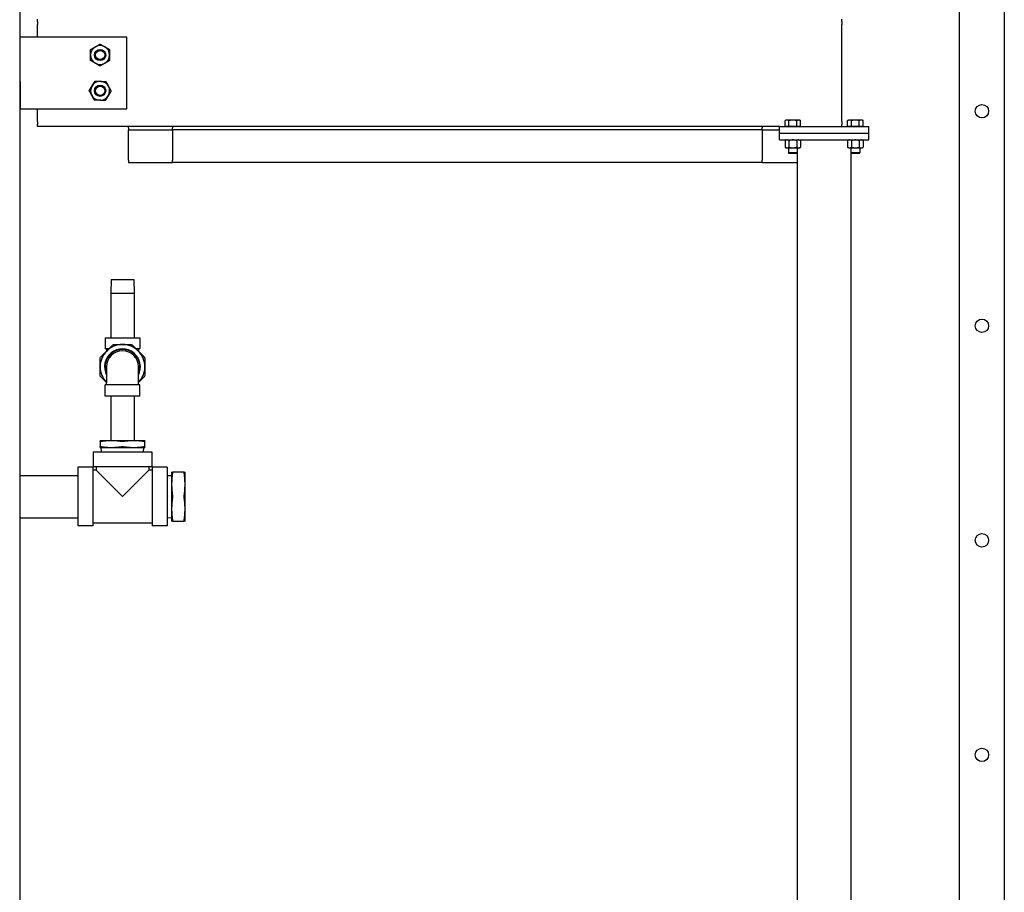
# Model space of a CAD drawing. Header units: inches. Extents: x 24 to 1128, y -58 to 748.
# Tile 506 of 656: x 727 to 782, y 221 to 269. Entities that reach past the tile are written whole.
import ezdxf

# ---------------------------------------------------------------- set-up
doc = ezdxf.new("R2010")
doc.units = ezdxf.units.IN
doc.header["$LTSCALE"] = 32
doc.header["$MEASUREMENT"] = 0
doc.layers.add('Visible (ANSI)', color=7, linetype='Continuous', lineweight=30)

msp = doc.modelspace()

# ---------------------------------------------------------------- linework, layer by layer
at = {"layer": 'Visible (ANSI)'}
for p, q in [((727.28063, 333.73367), (727.28063, 185.86817)), ((779.86063, 269.31317), (779.86063, 271.98367)), ((782.36063, 271.98367), (782.36063, 269.31317)), ((728.28063, 269.23765), (728.28063, 269.35867)), ((773.28063, 269.23765), (773.28063, 269.35867)), ((728.28063, 269.23765), (728.28063, 269.06851)), ((728.28063, 268.85257), (728.28063, 269.06851)), ((728.28063, 268.51427), (728.28063, 268.85257)), ((773.28063, 269.23765), (773.28063, 269.06851)), ((773.28063, 268.85257), (773.28063, 269.06851)), ((773.28063, 268.51427), (773.28063, 268.85257)), ((779.86063, 269.04801), (779.86063, 269.31317)), ((779.86063, 175.73367), (779.86063, 269.04801)), ((782.36063, 269.31317), (782.36063, 269.04801)), ((782.36063, 269.04801), (782.36063, 175.73367)), ((733.28063, 268.35867), (727.28063, 268.35867)), ((728.28063, 268.35867), (728.28063, 268.51427)), ((733.28063, 264.35867), (733.28063, 268.35867)), ((773.28063, 264.20307), (773.28063, 268.51427)), ((727.28063, 265.88367), (727.31063, 265.88367)), ((727.31063, 265.88367), (727.31063, 264.35867)), ((727.31063, 264.35867), (733.28063, 264.35867)), ((728.28063, 264.20307), (728.28063, 264.35867)), ((728.28063, 263.86477), (728.28063, 264.20307)), ((728.28063, 263.64883), (728.28063, 263.86477)), ((773.28063, 263.86477), (773.28063, 264.20307)), ((773.28063, 263.64883), (773.28063, 263.86477)), ((728.28063, 263.64883), (728.28063, 263.47968)), ((728.28063, 263.35867), (728.28063, 263.47968)), ((769.78063, 263.35867), (728.28063, 263.35867)), ((733.36063, 263.29067), (733.36063, 263.35867)), ((733.36063, 263.29067), (733.36063, 263.17067)), ((735.82063, 263.35867), (735.82063, 263.29067)), ((735.82063, 263.17067), (735.82063, 263.29067)), ((768.82063, 263.35867), (768.82063, 263.29067)), ((768.82063, 263.17067), (768.82063, 263.29067)), ((769.78063, 262.98367), (769.78063, 263.35867)), ((769.78063, 263.35867), (774.78063, 263.35867)), ((770.15563, 263.72267), (770.09762, 263.68918)), ((770.09762, 263.35867), (770.09762, 263.68918)), ((770.20587, 263.35867), (770.09762, 263.35867)), ((770.20587, 263.72267), (770.15563, 263.72267)), ((770.15563, 263.35867), (770.15563, 263.35867)), ((770.53063, 263.72267), (770.20587, 263.72267)), ((770.31413, 263.35867), (770.20587, 263.35867)), ((770.31413, 263.35867), (770.31413, 263.68918)), ((770.53063, 263.35867), (770.31413, 263.35867)), ((770.85539, 263.72267), (770.53063, 263.72267)), ((770.74714, 263.35867), (770.53063, 263.35867)), ((770.74714, 263.35867), (770.74714, 263.68918)), ((770.85539, 263.35867), (770.74714, 263.35867)), ((770.90563, 263.72267), (770.85539, 263.72267)), ((770.96365, 263.35867), (770.85539, 263.35867)), ((770.90563, 263.72267), (770.96365, 263.68918)), ((770.90563, 263.35867), (770.90563, 263.35867)), ((770.96365, 263.35867), (770.96365, 263.68918)), ((773.28063, 263.64883), (773.28063, 263.47968)), ((773.28063, 263.35867), (773.28063, 263.47968)), ((773.65563, 263.72267), (773.59762, 263.68918)), ((773.59762, 263.35867), (773.59762, 263.68918)), ((773.70587, 263.35867), (773.59762, 263.35867)), ((773.70587, 263.72267), (773.65563, 263.72267)), ((773.65563, 263.35867), (773.65563, 263.35867)), ((774.03063, 263.72267), (773.70587, 263.72267)), ((773.81413, 263.35867), (773.70587, 263.35867)), ((773.81413, 263.35867), (773.81413, 263.68918)), ((774.03063, 263.35867), (773.81413, 263.35867)), ((774.35539, 263.72267), (774.03063, 263.72267)), ((774.24714, 263.35867), (774.03063, 263.35867)), ((774.24714, 263.35867), (774.24714, 263.68918)), ((774.35539, 263.35867), (774.24714, 263.35867)), ((774.40563, 263.72267), (774.35539, 263.72267)), ((774.46365, 263.35867), (774.35539, 263.35867)), ((774.40563, 263.72267), (774.46365, 263.68918)), ((774.40563, 263.35867), (774.40563, 263.35867)), ((774.46365, 263.35867), (774.46365, 263.68918)), ((774.78063, 262.98367), (774.78063, 263.35867)), ((733.36063, 263.17067), (735.82063, 263.17067)), ((733.36063, 262.92067), (733.36063, 263.17067)), ((733.36063, 261.47867), (733.36063, 262.92067)), ((768.82063, 263.17067), (735.82063, 263.17067)), ((735.82063, 263.17067), (735.82063, 262.92067)), ((735.82063, 262.92067), (735.82063, 261.47867)), ((768.82063, 263.17067), (768.82063, 262.92067)), ((768.82063, 263.17067), (769.78063, 263.17067)), ((768.82063, 262.92067), (768.82063, 261.47867)), ((769.78063, 262.98367), (774.78063, 262.98367)), ((769.78063, 262.98367), (774.78063, 262.98367)), ((769.78063, 262.60867), (769.78063, 262.98367)), ((774.78063, 262.60867), (774.78063, 262.98367)), ((769.78063, 262.60867), (774.78063, 262.60867)), ((770.15563, 262.60867), (770.09762, 262.57518)), ((770.09762, 262.57518), (770.09762, 262.20416)), ((770.15563, 262.17067), (770.09762, 262.20416)), ((770.31413, 262.57518), (770.31413, 262.20416)), ((770.74714, 262.57518), (770.74714, 262.20416)), ((770.90563, 262.60867), (770.96365, 262.57518)), ((770.90563, 262.17067), (770.96365, 262.20416)), ((770.96365, 262.57518), (770.96365, 262.20416)), ((773.65563, 262.60867), (773.59762, 262.57518)), ((773.59762, 262.57518), (773.59762, 262.20416)), ((773.65563, 262.17067), (773.59762, 262.20416)), ((773.81413, 262.57518), (773.81413, 262.20416)), ((774.24714, 262.57518), (774.24714, 262.20416)), ((774.40563, 262.60867), (774.46365, 262.57518)), ((774.40563, 262.17067), (774.46365, 262.20416)), ((774.46365, 262.57518), (774.46365, 262.20416)), ((770.15563, 262.17067), (770.20587, 262.17067)), ((770.20587, 262.17067), (770.53063, 262.17067)), ((770.28063, 262.17067), (770.28063, 261.90444)), ((770.28063, 261.90444), (770.78063, 261.90444)), ((770.32782, 261.85867), (770.28063, 261.90444)), ((770.73344, 261.85867), (770.32782, 261.85867)), ((770.53063, 262.17067), (770.85539, 262.17067)), ((770.73344, 261.85867), (770.78063, 261.90444)), ((770.78063, 262.17067), (770.78063, 261.90444)), ((770.78063, 261.90444), (770.78063, 173.60867)), ((770.85539, 262.17067), (770.90563, 262.17067)), ((773.65563, 262.17067), (773.70587, 262.17067)), ((773.70587, 262.17067), (774.03063, 262.17067)), ((773.78063, 262.17067), (773.78063, 261.90444)), ((773.78063, 261.90444), (774.28063, 261.90444)), ((773.82782, 261.85867), (773.78063, 261.90444)), ((773.78063, 261.90444), (773.78063, 173.60867)), ((774.23344, 261.85867), (773.82782, 261.85867)), ((774.03063, 262.17067), (774.35539, 262.17067)), ((774.23344, 261.85867), (774.28063, 261.90444)), ((774.28063, 262.17067), (774.28063, 261.90444)), ((774.35539, 262.17067), (774.40563, 262.17067)), ((733.36063, 261.47867), (733.36063, 261.35867)), ((733.36063, 261.35867), (735.82063, 261.35867)), ((735.82063, 261.35867), (735.82063, 261.47867)), ((768.82063, 261.35867), (735.82063, 261.35867)), ((768.82063, 261.35867), (768.82063, 261.47867)), ((768.82063, 261.35867), (770.78063, 261.35867)), ((732.39277, 254.79996), (732.37313, 254.04996)), ((732.39277, 254.79996), (733.66849, 254.79996)), ((733.66849, 254.79996), (733.68813, 254.04996)), ((732.37313, 254.04996), (733.68813, 254.04996)), ((732.37313, 254.04996), (732.37313, 251.54996)), ((733.68813, 254.04996), (733.68813, 251.54996)), ((732.05563, 251.54996), (734.00563, 251.54996)), ((732.05563, 251.54996), (732.05563, 250.92996)), ((734.00563, 251.54996), (734.00563, 250.92996)), ((732.27287, 250.92996), (732.05563, 250.92996)), ((732.14063, 250.92996), (732.14063, 250.79772)), ((734.00563, 250.92996), (733.7884, 250.92996)), ((733.92063, 250.92996), (733.92063, 250.79772)), ((732.14063, 249.92496), (732.14063, 249.03996)), ((733.92063, 249.03996), (733.92063, 249.92496)), ((732.14063, 248.90996), (732.14063, 249.03996)), ((733.92063, 248.90996), (733.92063, 249.03996)), ((734.00563, 248.90996), (732.05563, 248.90996)), ((732.05563, 248.28996), (732.05563, 248.90996)), ((734.00563, 248.28996), (734.00563, 248.90996)), ((734.00563, 248.28996), (732.05563, 248.28996)), ((732.37313, 248.28996), (732.37313, 245.78996)), ((733.68813, 248.28996), (733.68813, 245.78996)), ((732.40563, 245.78996), (731.78063, 245.78996)), ((731.78063, 245.7518), (731.78063, 245.45312)), ((733.65563, 245.78996), (732.40563, 245.78996)), ((734.28063, 245.78996), (733.65563, 245.78996)), ((734.28063, 245.45312), (734.28063, 245.7518)), ((731.39063, 245.16496), (734.67063, 245.16496)), ((731.39063, 245.16496), (731.39063, 244.32496)), ((731.78063, 245.41496), (732.40563, 245.41496)), ((731.85405, 245.16496), (731.84313, 245.41496)), ((732.40563, 245.41496), (733.65563, 245.41496)), ((733.65563, 245.41496), (734.28063, 245.41496)), ((734.20722, 245.16496), (734.21813, 245.41496)), ((734.67063, 245.16496), (734.67063, 244.32496)), ((730.53063, 244.30496), (730.53063, 241.02496)), ((731.37063, 244.30496), (730.53063, 244.30496)), ((731.37063, 244.30496), (731.37063, 241.02496)), ((731.55063, 244.14496), (731.37063, 244.14496)), ((734.67063, 244.32496), (731.39063, 244.32496)), ((731.55063, 244.32496), (731.55063, 244.14496)), ((731.55063, 244.14496), (733.03063, 242.66496)), ((733.03063, 242.66496), (734.51063, 244.14496)), ((734.51063, 244.32496), (734.51063, 244.14496)), ((734.69063, 244.14496), (734.51063, 244.14496)), ((734.69063, 244.30496), (734.69063, 241.02496)), ((735.53063, 244.30496), (734.69063, 244.30496)), ((735.53063, 244.30496), (735.53063, 241.02496)), ((735.78063, 244.03996), (735.78063, 243.35246)), ((736.48297, 244.03996), (735.8283, 244.03996)), ((736.53063, 243.35246), (736.53063, 244.03996)), ((727.28063, 243.85246), (730.53063, 243.85246)), ((735.53063, 243.84154), (735.78063, 243.85246)), ((735.78063, 243.35246), (735.78063, 241.97746)), ((736.53063, 241.97746), (736.53063, 243.35246)), ((735.78063, 241.97746), (735.78063, 241.28996)), ((736.53063, 241.28996), (736.53063, 241.97746)), ((727.28063, 241.47746), (730.53063, 241.47746)), ((735.53063, 241.48837), (735.78063, 241.47746)), ((735.8283, 241.28996), (736.48297, 241.28996)), ((731.37063, 241.02496), (730.53063, 241.02496)), ((734.69063, 241.18496), (731.37063, 241.18496)), ((735.53063, 241.02496), (734.69063, 241.02496))]:
    msp.add_line(p, q, dxfattribs=at)
for centre, radius in [((731.78063, 267.35867), 0.31271), ((731.78063, 267.35867), 0.3125), ((731.78063, 267.35867), 0.25673), ((731.78063, 265.35867), 0.31271), ((731.78063, 265.35867), 0.3125), ((731.78063, 265.35867), 0.25673), ((781.11063, 264.21867), 0.375), ((781.11063, 264.21867), 0.375), ((781.11063, 252.21867), 0.375), ((781.11063, 252.21867), 0.375), ((781.11063, 240.21867), 0.375), ((781.11063, 240.21867), 0.375), ((781.11063, 228.21867), 0.375), ((781.11063, 228.21867), 0.375)]:
    msp.add_circle(centre, radius, dxfattribs=at)
for centre, radius, start, end in [((731.78063, 267.35867), 0.531, 120, 180), ((731.78063, 267.35867), 0.531, 60, 120), ((731.78063, 267.35867), 0.531, 0, 60), ((731.78063, 267.35867), 0.531, 180, 240), ((731.78063, 267.35867), 0.531, 300, 0), ((731.78063, 267.35867), 0.531, 240, 300), ((731.78063, 265.35867), 0.531, 148.407757, 208.407757), ((731.78063, 265.35867), 0.531, 88.407757, 148.407757), ((731.78063, 265.35867), 0.531, 28.407757, 88.407757), ((731.78063, 265.35867), 0.531, 328.407757, 28.407757), ((731.78063, 265.35867), 0.531, 208.407757, 268.407757), ((731.78063, 265.35867), 0.531, 268.407757, 328.407757), ((733.03063, 249.91996), 1.25, 90, 135), ((733.03063, 249.91996), 1.25, 45, 90), ((733.03063, 249.91996), 1.25, 135, 180), ((733.03063, 249.91996), 1, 332.873247, 207.126753), ((733.03063, 249.91996), 0.975, 335.898083, 204.101917), ((733.03063, 249.91996), 1.25, 0, 45), ((733.03063, 249.91996), 1.25, 180, 224.602125), ((733.03063, 249.91996), 1.25, 315.397875, 0)]:
    msp.add_arc(centre, radius, start, end, dxfattribs=at)
msp.add_ellipse((733.03063, 249.92496), major_axis=(0.89, 0), ratio=0.99999962, start_param=0, end_param=3.14159265, dxfattribs=at)
for points, weights in [([(731.24963, 267.66524), (731.39191, 267.74739), (731.51513, 267.81853)], [1, 1.0379548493, 1]), ([(731.51513, 267.81853), (731.63835, 267.88967), (731.78063, 267.97182)], [1, 1.0379548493, 1]), ([(731.78063, 267.97182), (731.92291, 267.88967), (732.04613, 267.81853)], [1, 1.0379548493, 1]), ([(732.04613, 267.81853), (732.16935, 267.74739), (732.31163, 267.66524)], [1, 1.0379548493, 1]), ([(731.24963, 267.35867), (731.24963, 267.50095), (731.24963, 267.66524)], [1, 1.0379548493, 1]), ([(731.24963, 267.0521), (731.24963, 267.21639), (731.24963, 267.35867)], [1, 1.0379548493, 1]), ([(732.31163, 267.66524), (732.31163, 267.50095), (732.31163, 267.35867)], [1, 1.0379548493, 1]), ([(732.31163, 267.35867), (732.31163, 267.21639), (732.31163, 267.0521)], [1, 1.0379548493, 1]), ([(731.51513, 266.89881), (731.39191, 266.96995), (731.24963, 267.0521)], [1, 1.0379548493, 1]), ([(731.78063, 266.74552), (731.63835, 266.82767), (731.51513, 266.89881)], [1, 1.0379548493, 1]), ([(732.04613, 266.89881), (731.92291, 266.82767), (731.78063, 266.74552)], [1, 1.0379548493, 1]), ([(732.31163, 267.0521), (732.16935, 266.96995), (732.04613, 266.89881)], [1, 1.0379548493, 1]), ([(731.16772, 265.37571), (731.25379, 265.51565), (731.32833, 265.63684)], [1, 1.0379548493, 1]), ([(731.32833, 265.63684), (731.40287, 265.75804), (731.48893, 265.89798)], [1, 1.0379548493, 1]), ([(731.48893, 265.89798), (731.65316, 265.89342), (731.79539, 265.88946)], [1, 1.0379548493, 1]), ([(731.79539, 265.88946), (731.93761, 265.88551), (732.10184, 265.88095)], [1, 1.0379548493, 1]), ([(732.10184, 265.88095), (732.18, 265.73644), (732.24769, 265.61129)], [1, 1.0379548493, 1]), ([(732.24769, 265.61129), (732.31538, 265.48614), (732.39354, 265.34163)], [1, 1.0379548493, 1]), ([(731.31357, 265.10605), (731.24588, 265.2312), (731.16772, 265.37571)], [1, 1.0379548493, 1]), ([(731.45942, 264.83639), (731.38126, 264.9809), (731.31357, 265.10605)], [1, 1.0379548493, 1]), ([(732.23294, 265.08049), (732.1584, 264.9593), (732.07233, 264.81936)], [1, 1.0379548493, 1]), ([(732.39354, 265.34163), (732.30747, 265.20169), (732.23294, 265.08049)], [1, 1.0379548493, 1]), ([(731.76588, 264.82787), (731.62365, 264.83183), (731.45942, 264.83639)], [1, 1.0379548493, 1]), ([(732.07233, 264.81936), (731.9081, 264.82392), (731.76588, 264.82787)], [1, 1.0379548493, 1]), ([(770.20587, 263.72267), (770.15563, 263.72267), (770.09762, 263.68918)], [1, 1.0379548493, 1]), ([(770.31413, 263.68918), (770.25611, 263.72267), (770.20587, 263.72267)], [1, 1.0379548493, 1]), ([(770.53063, 263.72267), (770.43015, 263.72267), (770.31413, 263.68918)], [1, 1.0379548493, 1]), ([(770.74714, 263.68918), (770.63111, 263.72267), (770.53063, 263.72267)], [1, 1.0379548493, 1]), ([(770.85539, 263.72267), (770.80515, 263.72267), (770.74714, 263.68918)], [1, 1.0379548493, 1]), ([(770.96365, 263.68918), (770.90563, 263.72267), (770.85539, 263.72267)], [1, 1.0379548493, 1]), ([(773.70587, 263.72267), (773.65563, 263.72267), (773.59762, 263.68918)], [1, 1.0379548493, 1]), ([(773.81413, 263.68918), (773.75611, 263.72267), (773.70587, 263.72267)], [1, 1.0379548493, 1]), ([(774.03063, 263.72267), (773.93015, 263.72267), (773.81413, 263.68918)], [1, 1.0379548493, 1]), ([(774.24714, 263.68918), (774.13111, 263.72267), (774.03063, 263.72267)], [1, 1.0379548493, 1]), ([(774.35539, 263.72267), (774.30515, 263.72267), (774.24714, 263.68918)], [1, 1.0379548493, 1]), ([(774.46365, 263.68918), (774.40563, 263.72267), (774.35539, 263.72267)], [1, 1.0379548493, 1]), ([(770.20587, 262.60867), (770.15563, 262.60867), (770.09762, 262.57518)], [1, 1.0379548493, 1]), ([(770.09762, 262.20416), (770.15563, 262.17067), (770.20587, 262.17067)], [1, 1.0379548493, 1]), ([(770.31413, 262.57518), (770.25611, 262.60867), (770.20587, 262.60867)], [1, 1.0379548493, 1]), ([(770.20587, 262.17067), (770.25611, 262.17067), (770.31413, 262.20416)], [1, 1.0379548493, 1]), ([(770.53063, 262.60867), (770.43015, 262.60867), (770.31413, 262.57518)], [1, 1.0379548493, 1]), ([(770.31413, 262.20416), (770.43015, 262.17067), (770.53063, 262.17067)], [1, 1.0379548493, 1]), ([(770.74714, 262.57518), (770.63111, 262.60867), (770.53063, 262.60867)], [1, 1.0379548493, 1]), ([(770.53063, 262.17067), (770.63111, 262.17067), (770.74714, 262.20416)], [1, 1.0379548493, 1]), ([(770.85539, 262.60867), (770.80515, 262.60867), (770.74714, 262.57518)], [1, 1.0379548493, 1]), ([(770.74714, 262.20416), (770.80515, 262.17067), (770.85539, 262.17067)], [1, 1.0379548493, 1]), ([(770.96365, 262.57518), (770.90563, 262.60867), (770.85539, 262.60867)], [1, 1.0379548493, 1]), ([(770.85539, 262.17067), (770.90563, 262.17067), (770.96365, 262.20416)], [1, 1.0379548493, 1]), ([(773.70587, 262.60867), (773.65563, 262.60867), (773.59762, 262.57518)], [1, 1.0379548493, 1]), ([(773.59762, 262.20416), (773.65563, 262.17067), (773.70587, 262.17067)], [1, 1.0379548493, 1]), ([(773.81413, 262.57518), (773.75611, 262.60867), (773.70587, 262.60867)], [1, 1.0379548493, 1]), ([(773.70587, 262.17067), (773.75611, 262.17067), (773.81413, 262.20416)], [1, 1.0379548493, 1]), ([(774.03063, 262.60867), (773.93015, 262.60867), (773.81413, 262.57518)], [1, 1.0379548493, 1]), ([(773.81413, 262.20416), (773.93015, 262.17067), (774.03063, 262.17067)], [1, 1.0379548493, 1]), ([(774.24714, 262.57518), (774.13111, 262.60867), (774.03063, 262.60867)], [1, 1.0379548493, 1]), ([(774.03063, 262.17067), (774.13111, 262.17067), (774.24714, 262.20416)], [1, 1.0379548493, 1]), ([(774.35539, 262.60867), (774.30515, 262.60867), (774.24714, 262.57518)], [1, 1.0379548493, 1]), ([(774.24714, 262.20416), (774.30515, 262.17067), (774.35539, 262.17067)], [1, 1.0379548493, 1]), ([(774.46365, 262.57518), (774.40563, 262.60867), (774.35539, 262.60867)], [1, 1.0379548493, 1]), ([(774.35539, 262.17067), (774.40563, 262.17067), (774.46365, 262.20416)], [1, 1.0379548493, 1]), ([(732.56464, 251.16996), (732.80521, 251.16996), (733.03063, 251.16996)], [1.07707509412, 1.05512060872, 1]), ([(733.03063, 251.16996), (733.25605, 251.16996), (733.49662, 251.16996)], [1, 1.05512060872, 1.07707509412]), ([(731.81724, 250.47434), (731.98735, 250.64445), (732.14675, 250.80384)], [1.07707509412, 1.05512060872, 1]), ([(732.14675, 250.80384), (732.30614, 250.96324), (732.47625, 251.13335)], [1, 1.05512060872, 1.07707509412]), ([(733.58501, 251.13335), (733.75512, 250.96324), (733.91452, 250.80384)], [1.07707509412, 1.05512060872, 1]), ([(733.91452, 250.80384), (734.07391, 250.64445), (734.24402, 250.47434)], [1, 1.05512060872, 1.07707509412]), ([(731.78063, 249.91996), (731.78063, 250.14538), (731.78063, 250.38595)], [1, 1.05512060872, 1.07707509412]), ([(734.28063, 250.38595), (734.28063, 250.14538), (734.28063, 249.91996)], [1.07707509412, 1.05512060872, 1]), ([(731.78063, 249.45397), (731.78063, 249.69454), (731.78063, 249.91996)], [1.07707509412, 1.05512060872, 1]), ([(734.28063, 249.91996), (734.28063, 249.69454), (734.28063, 249.45397)], [1, 1.05512060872, 1.07707509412]), ([(732.14063, 249.04219), (731.9842, 249.19863), (731.81724, 249.36558)], [1.00199566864, 1.0555202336, 1.07707509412]), ([(734.24402, 249.36558), (734.07707, 249.19863), (733.92063, 249.04219)], [1.07707509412, 1.0555202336, 1.00199566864]), ([(731.78063, 245.7518), (731.78063, 245.78996), (731.78063, 245.78996)], [1.10285189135, 1.0796639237, 1]), ([(732.40563, 245.78996), (732.15432, 245.78996), (731.87438, 245.7518)], [1, 1.0796639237, 1.10285189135]), ([(732.93688, 245.7518), (732.65694, 245.78996), (732.40563, 245.78996)], [1.10285189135, 1.0796639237, 1]), ([(733.65563, 245.78996), (733.40432, 245.78996), (733.12438, 245.7518)], [1, 1.0796639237, 1.10285189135]), ([(734.18688, 245.7518), (733.90694, 245.78996), (733.65563, 245.78996)], [1.10285189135, 1.0796639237, 1]), ([(734.28063, 245.78996), (734.28063, 245.78996), (734.28063, 245.7518)], [1, 1.0796639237, 1.10285189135]), ([(731.78063, 245.41496), (731.78063, 245.41496), (731.78063, 245.45312)], [1, 1.0796639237, 1.10285189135]), ([(731.87438, 245.45312), (732.15432, 245.41496), (732.40563, 245.41496)], [1.10285189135, 1.0796639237, 1]), ([(732.40563, 245.41496), (732.65694, 245.41496), (732.93688, 245.45312)], [1, 1.0796639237, 1.10285189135]), ([(733.12438, 245.45312), (733.40432, 245.41496), (733.65563, 245.41496)], [1.10285189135, 1.0796639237, 1]), ([(733.65563, 245.41496), (733.90694, 245.41496), (734.18688, 245.45312)], [1, 1.0796639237, 1.10285189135]), ([(734.28063, 245.45312), (734.28063, 245.41496), (734.28063, 245.41496)], [1.10285189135, 1.0796639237, 1]), ([(735.78063, 244.03996), (735.78063, 244.03996), (735.8283, 244.03996)], [1, 1.05302826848, 1.0414979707]), ([(736.48297, 244.03996), (736.53063, 244.03996), (736.53063, 244.03996)], [1.0414979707, 1.05302826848, 1]), ([(735.8283, 243.97746), (735.78063, 243.64597), (735.78063, 243.35246)], [1.0414979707, 1.05302826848, 1]), ([(736.53063, 243.35246), (736.53063, 243.64597), (736.48297, 243.97746)], [1, 1.05302826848, 1.0414979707]), ([(735.78063, 243.35246), (735.78063, 243.05894), (735.8283, 242.72746)], [1, 1.05302826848, 1.0414979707]), ([(736.48297, 242.72746), (736.53063, 243.05894), (736.53063, 243.35246)], [1.0414979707, 1.05302826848, 1]), ([(735.8283, 242.60246), (735.78063, 242.27097), (735.78063, 241.97746)], [1.0414979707, 1.05302826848, 1]), ([(736.53063, 241.97746), (736.53063, 242.27097), (736.48297, 242.60246)], [1, 1.05302826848, 1.0414979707]), ([(735.78063, 241.97746), (735.78063, 241.68394), (735.8283, 241.35246)], [1, 1.05302826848, 1.0414979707]), ([(736.48297, 241.35246), (736.53063, 241.68394), (736.53063, 241.97746)], [1.0414979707, 1.05302826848, 1]), ([(735.8283, 241.28996), (735.78063, 241.28996), (735.78063, 241.28996)], [1.0414979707, 1.05302826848, 1]), ([(736.53063, 241.28996), (736.53063, 241.28996), (736.48297, 241.28996)], [1, 1.05302826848, 1.0414979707])]:
    msp.add_rational_spline(points, weights, degree=2, dxfattribs=at)
for points, knots in [([(732.47625, 251.13335), (732.48801, 251.1451), (732.50222, 251.1544), (732.5314, 251.16649), (732.54802, 251.16996), (732.56464, 251.16996)], [1.299728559, 1.299728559, 1.299728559, 1.299728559, 1.420078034, 1.420078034, 1.540427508, 1.540427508, 1.540427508, 1.540427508]), ([(733.49662, 251.16996), (733.51324, 251.16996), (733.52987, 251.16649), (733.55905, 251.1544), (733.57326, 251.1451), (733.58501, 251.13335)], [1.299728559, 1.299728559, 1.299728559, 1.299728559, 1.420078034, 1.420078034, 1.540427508, 1.540427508, 1.540427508, 1.540427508]), ([(731.78063, 250.38595), (731.78063, 250.40257), (731.7841, 250.41919), (731.79619, 250.44838), (731.80549, 250.46258), (731.81724, 250.47434)], [1.299728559, 1.299728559, 1.299728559, 1.299728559, 1.420078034, 1.420078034, 1.540427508, 1.540427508, 1.540427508, 1.540427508]), ([(734.24402, 250.47434), (734.25577, 250.46258), (734.26507, 250.44838), (734.27716, 250.41919), (734.28063, 250.40257), (734.28063, 250.38595)], [0.397039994, 0.397039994, 0.397039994, 0.397039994, 0.517389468, 0.517389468, 0.637738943, 0.637738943, 0.637738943, 0.637738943]), ([(731.81724, 249.36558), (731.80549, 249.37733), (731.79619, 249.39154), (731.7841, 249.42072), (731.78063, 249.43735), (731.78063, 249.45397)], [1.299728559, 1.299728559, 1.299728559, 1.299728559, 1.420078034, 1.420078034, 1.540427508, 1.540427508, 1.540427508, 1.540427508]), ([(734.28063, 249.45397), (734.28063, 249.43735), (734.27716, 249.42072), (734.26507, 249.39154), (734.25577, 249.37733), (734.24402, 249.36558)], [1.299728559, 1.299728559, 1.299728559, 1.299728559, 1.420078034, 1.420078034, 1.540427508, 1.540427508, 1.540427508, 1.540427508]), ([(731.87438, 245.7518), (731.86947, 245.75113), (731.86468, 245.75051), (731.83765, 245.74726), (731.81883, 245.74592), (731.79268, 245.74592), (731.78389, 245.74726), (731.78089, 245.75051), (731.78063, 245.75113), (731.78063, 245.7518)], [1.877642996, 1.877642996, 1.877642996, 1.877642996, 1.919001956, 1.919001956, 2.118233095, 2.118233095, 2.317464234, 2.317464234, 2.358823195, 2.358823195, 2.358823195, 2.358823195]), ([(733.12438, 245.7518), (733.11947, 245.75113), (733.11442, 245.75051), (733.08439, 245.74726), (733.05678, 245.74592), (733.00449, 245.74592), (732.97687, 245.74726), (732.94684, 245.75051), (732.94179, 245.75113), (732.93688, 245.7518)], [1.877642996, 1.877642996, 1.877642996, 1.877642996, 1.919001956, 1.919001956, 2.118233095, 2.118233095, 2.317464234, 2.317464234, 2.358823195, 2.358823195, 2.358823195, 2.358823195]), ([(734.28063, 245.7518), (734.28063, 245.75113), (734.28038, 245.75051), (734.27737, 245.74726), (734.26859, 245.74592), (734.24244, 245.74592), (734.22361, 245.74726), (734.19658, 245.75051), (734.19179, 245.75113), (734.18688, 245.7518)], [1.877642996, 1.877642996, 1.877642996, 1.877642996, 1.919001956, 1.919001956, 2.118233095, 2.118233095, 2.317464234, 2.317464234, 2.358823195, 2.358823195, 2.358823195, 2.358823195]), ([(731.78063, 245.45312), (731.78063, 245.45379), (731.78089, 245.4544), (731.78389, 245.45766), (731.79268, 245.459), (731.81883, 245.459), (731.83765, 245.45766), (731.86468, 245.4544), (731.86947, 245.45379), (731.87438, 245.45312)], [0.564368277, 0.564368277, 0.564368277, 0.564368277, 0.605727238, 0.605727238, 0.804958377, 0.804958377, 1.004189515, 1.004189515, 1.045548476, 1.045548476, 1.045548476, 1.045548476]), ([(732.93688, 245.45312), (732.94179, 245.45379), (732.94684, 245.4544), (732.97687, 245.45766), (733.00449, 245.459), (733.05678, 245.459), (733.08439, 245.45766), (733.11442, 245.4544), (733.11947, 245.45379), (733.12438, 245.45312)], [0.564368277, 0.564368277, 0.564368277, 0.564368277, 0.605727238, 0.605727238, 0.804958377, 0.804958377, 1.004189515, 1.004189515, 1.045548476, 1.045548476, 1.045548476, 1.045548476]), ([(734.18688, 245.45312), (734.19179, 245.45379), (734.19658, 245.4544), (734.22361, 245.45766), (734.24244, 245.459), (734.26859, 245.459), (734.27737, 245.45766), (734.28038, 245.4544), (734.28063, 245.45379), (734.28063, 245.45312)], [0.564368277, 0.564368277, 0.564368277, 0.564368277, 0.605727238, 0.605727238, 0.804958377, 0.804958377, 1.004189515, 1.004189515, 1.045548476, 1.045548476, 1.045548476, 1.045548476]), ([(735.8283, 244.03996), (735.82885, 244.03996), (735.82936, 244.03972), (735.83157, 244.03735), (735.83245, 244.03157), (735.83245, 244.01485), (735.83157, 244.00291), (735.82936, 243.98509), (735.82885, 243.98133), (735.8283, 243.97746)], [0.354915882, 0.354915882, 0.354915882, 0.354915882, 0.387474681, 0.387474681, 0.514911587, 0.514911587, 0.642348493, 0.642348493, 0.674907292, 0.674907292, 0.674907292, 0.674907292]), ([(736.48297, 243.97746), (736.48241, 243.98133), (736.48191, 243.98509), (736.47969, 244.00291), (736.47882, 244.01485), (736.47882, 244.03157), (736.47969, 244.03735), (736.48191, 244.03972), (736.48241, 244.03996), (736.48297, 244.03996)], [-0.674907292, -0.674907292, -0.674907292, -0.674907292, -0.642348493, -0.642348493, -0.514911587, -0.514911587, -0.387474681, -0.387474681, -0.354915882, -0.354915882, -0.354915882, -0.354915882]), ([(735.8283, 242.72746), (735.82885, 242.72359), (735.82936, 242.71958), (735.83157, 242.6994), (735.83245, 242.68168), (735.83245, 242.64823), (735.83157, 242.63052), (735.82936, 242.61033), (735.82885, 242.60633), (735.8283, 242.60246)], [0.354915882, 0.354915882, 0.354915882, 0.354915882, 0.387474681, 0.387474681, 0.514911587, 0.514911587, 0.642348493, 0.642348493, 0.674907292, 0.674907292, 0.674907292, 0.674907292]), ([(736.48297, 242.60246), (736.48241, 242.60633), (736.48191, 242.61033), (736.47969, 242.63052), (736.47882, 242.64823), (736.47882, 242.68168), (736.47969, 242.6994), (736.48191, 242.71958), (736.48241, 242.72359), (736.48297, 242.72746)], [-0.674907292, -0.674907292, -0.674907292, -0.674907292, -0.642348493, -0.642348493, -0.514911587, -0.514911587, -0.387474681, -0.387474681, -0.354915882, -0.354915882, -0.354915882, -0.354915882]), ([(735.8283, 241.35246), (735.82885, 241.34859), (735.82936, 241.34482), (735.83157, 241.32701), (735.83245, 241.31507), (735.83245, 241.29834), (735.83157, 241.29257), (735.82936, 241.2902), (735.82885, 241.28996), (735.8283, 241.28996)], [0.354915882, 0.354915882, 0.354915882, 0.354915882, 0.387474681, 0.387474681, 0.514911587, 0.514911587, 0.642348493, 0.642348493, 0.674907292, 0.674907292, 0.674907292, 0.674907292]), ([(736.48297, 241.28996), (736.48241, 241.28996), (736.48191, 241.2902), (736.47969, 241.29257), (736.47882, 241.29834), (736.47882, 241.31507), (736.47969, 241.32701), (736.48191, 241.34482), (736.48241, 241.34859), (736.48297, 241.35246)], [-0.674907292, -0.674907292, -0.674907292, -0.674907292, -0.642348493, -0.642348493, -0.514911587, -0.514911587, -0.387474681, -0.387474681, -0.354915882, -0.354915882, -0.354915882, -0.354915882])]:
    msp.add_open_spline(points, degree=3, knots=knots, dxfattribs=at)

doc.saveas('drawing.dxf')
